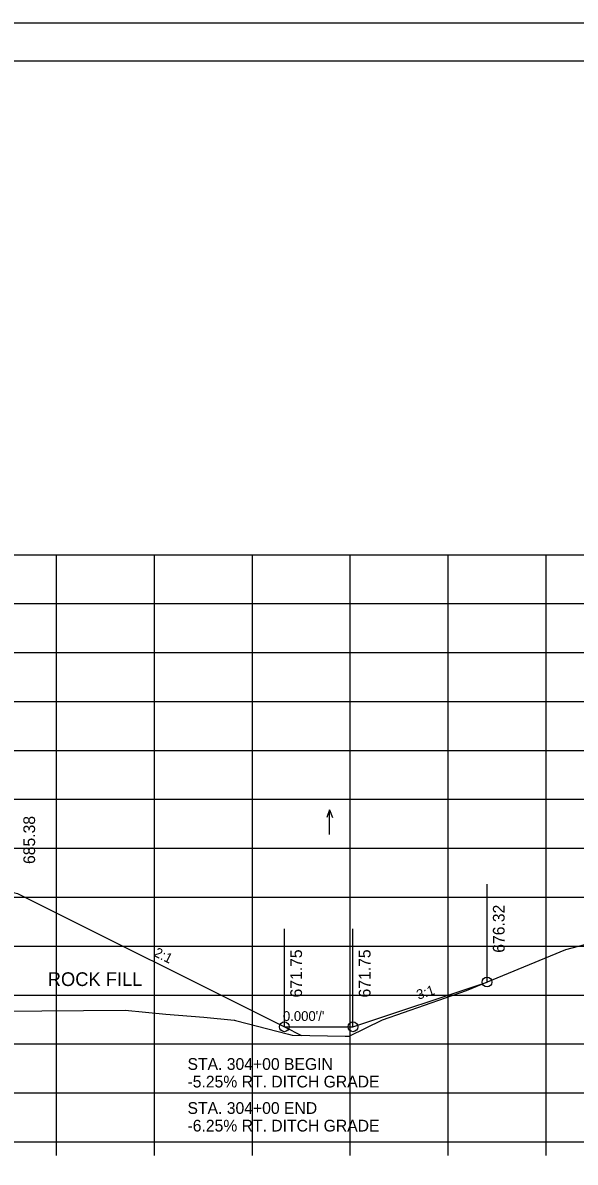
# Model space of a CAD drawing. Extents: x 1370515 to 1370849, y 383299 to 386073.
# Drawn here: x 1370704.3 to 1370760.8, y 384036.3 to 384152.8 of the extents above; entities that cross this region are included whole.
import ezdxf

# ---------------------------------------------------------------- set-up
doc = ezdxf.new("R2010")
doc.units = 0
for name, color, linetype in [('Default', 7, 'Continuous'), ('R_Axis', 7, 'Continuous'), ('R_Axis Annot', 7, 'Continuous'), ('R_Border', 7, 'Continuous'), ('R_Drive', 7, 'Continuous'), ('R_Exist Surface', 7, 'Continuous'), ('R_Fin Surface', 7, 'Continuous'), ('R_Grid', 7, 'Continuous'), ('R_No Plot', 7, 'Continuous'), ('R_Water Annot', 7, 'Continuous'), ('R_Xsect Elev', 7, 'Continuous'), ('R_Xsect Slope', 7, 'Continuous')]:
    doc.layers.add(name, color=color, linetype=linetype)

msp = doc.modelspace()

# ---------------------------------------------------------------- linework, layer by layer
at = {"layer": 'Default'}
msp.add_line((1370731.09, 384050.16), (1370732.83, 384049.29), dxfattribs=at)
at = {"layer": 'R_Axis'}
for p, q in [((1370707.8, 384037.02), (1370707.8, 384039.82)), ((1370717.8, 384037.02), (1370717.8, 384039.82)), ((1370727.8, 384037.02), (1370727.8, 384039.82)), ((1370737.8, 384037.02), (1370737.8, 384039.82)), ((1370747.8, 384037.02), (1370747.8, 384039.82)), ((1370757.8, 384037.02), (1370757.8, 384039.82)), ((1370537.8, 384038.42), (1370817.8, 384038.42))]:
    msp.add_line(p, q, dxfattribs=at)
at = {"layer": 'R_Border'}
msp.add_line((1370527.8, 384148.88), (1370843.98, 384148.88), dxfattribs=at)
at = {"layer": 'R_Exist Surface'}
msp.add_lwpolyline([(1370702.88, 384051.78), (1370706.29, 384051.81), (1370714.79, 384051.88), (1370718.96, 384051.47), (1370722.83, 384051.16), (1370725.94, 384050.84), (1370725.95, 384050.84), (1370725.96, 384050.84), (1370726.09, 384050.81), (1370731.49, 384049.43), (1370731.87, 384049.32), (1370737.29, 384049.21), (1370737.68, 384049.21), (1370737.69, 384049.22), (1370741.09, 384050.88), (1370749.68, 384053.87), (1370759.81, 384058.07), (1370782.8, 384064.13), (1370789.95, 384066.04), (1370806.47, 384070.49), (1370809.56, 384071.38), (1370817.8, 384071.31)], dxfattribs=at)
at = {"layer": 'R_Fin Surface'}
msp.add_lwpolyline([(1370644.79, 384063.7), (1370648.13, 384062.58), (1370651.8, 384063.81), (1370652.52, 384063.98), (1370657.8, 384065.31), (1370665.8, 384065.63), (1370677.8, 384065.87), (1370689.8, 384065.63), (1370697.8, 384065.31), (1370703.09, 384063.98), (1370703.8, 384063.81), (1370731.07, 384050.17), (1370738.07, 384050.17), (1370751.77, 384054.74)], dxfattribs=at)
at = {"layer": 'R_Grid'}
for p, q in [((1370537.8, 384098.42), (1370817.8, 384098.42)), ((1370707.8, 384038.42), (1370707.8, 384098.42)), ((1370717.8, 384038.42), (1370717.8, 384098.42)), ((1370727.8, 384038.42), (1370727.8, 384098.42)), ((1370737.8, 384038.42), (1370737.8, 384098.42)), ((1370747.8, 384038.42), (1370747.8, 384098.42)), ((1370757.8, 384038.42), (1370757.8, 384098.42)), ((1370537.8, 384093.42), (1370817.8, 384093.42)), ((1370537.8, 384088.42), (1370817.8, 384088.42)), ((1370537.8, 384083.42), (1370817.8, 384083.42)), ((1370537.8, 384078.42), (1370817.8, 384078.42)), ((1370537.8, 384073.42), (1370817.8, 384073.42)), ((1370537.8, 384068.42), (1370817.8, 384068.42)), ((1370537.8, 384063.42), (1370817.8, 384063.42)), ((1370537.8, 384058.42), (1370817.8, 384058.42)), ((1370537.8, 384053.42), (1370817.8, 384053.42)), ((1370537.8, 384048.42), (1370817.8, 384048.42)), ((1370537.8, 384043.42), (1370817.8, 384043.42)), ((1370537.8, 384038.42), (1370817.8, 384038.42))]:
    msp.add_line(p, q, dxfattribs=at)
at = {"layer": 'R_No Plot'}
msp.add_line((1370515.4, 384152.78), (1370848.73, 384152.78), dxfattribs=at)
for points in [[(1370515.39, 384152.78), (1370848.73, 384152.78), (1370848.73, 383939.44), (1370515.39, 383939.44)], [(1370761.72, 384148.88), (1370761.72, 384139), (1370797.45, 384139), (1370797.45, 384136.08), (1370820.65, 384136.08), (1370820.65, 384112.87), (1370843.98, 384112.87), (1370843.98, 383943.42), (1370527.8, 383943.42), (1370527.8, 384148.88)]]:
    msp.add_lwpolyline(points, close=True, dxfattribs=at)
for centre in [(1370751.77, 384054.74), (1370731.07, 384050.17), (1370731.07, 384050.17), (1370738.07, 384050.17)]:
    msp.add_circle(centre, 0.5, dxfattribs=at)
at = {"layer": 'R_Water Annot'}
for p, q in [((1370735.69, 384072.33), (1370735.41, 384071.56)), ((1370735.69, 384069.81), (1370735.69, 384072.33)), ((1370735.69, 384072.33), (1370735.97, 384071.56))]:
    msp.add_line(p, q, dxfattribs=at)
at = {"layer": 'R_Xsect Elev'}
for p, q in [((1370751.77, 384054.74), (1370751.77, 384064.74)), ((1370731.07, 384050.17), (1370731.07, 384060.17)), ((1370738.07, 384050.17), (1370738.07, 384060.17))]:
    msp.add_line(p, q, dxfattribs=at)

# ---------------------------------------------------------------- texts
at = {"layer": 'R_Axis Annot'}
msp.add_text('ROCK FILL', height=1.4, dxfattribs=at).set_placement((1370706.89, 384054.34))
at = {"layer": 'R_Drive'}
for s, p in [('STA. 304+00 BEGIN', (1370721.17, 384045.77)), ('-5.25% RT. DITCH GRADE', (1370721.17, 384043.97)), ('STA. 304+00 END', (1370721.17, 384041.27)), ('-6.25% RT. DITCH GRADE', (1370721.17, 384039.47))]:
    msp.add_text(s, height=1.2, dxfattribs=at).set_placement(p)
at = {"layer": 'R_No Plot'}
for p in [(1370759.77, 384058.02), (1370714.75, 384051.83), (1370722.79, 384051.11), (1370725.91, 384050.79), (1370741.05, 384050.83), (1370731.82, 384049.27), (1370737.63, 384049.16)]:
    msp.add_text('+', height=0.1, dxfattribs=at).set_placement(p)
at = {"layer": 'R_Xsect Elev'}
for s, p in [('685.38', (1370705.6, 384066.81)), ('676.32', (1370753.57, 384057.74)), ('671.75', (1370732.87, 384053.17)), ('671.75', (1370739.87, 384053.17))]:
    msp.add_text(s, height=1.2, rotation=90, dxfattribs=at).set_placement(p)
at = {"layer": 'R_Xsect Slope'}
for s, rotation, p in [('2:1', 333.4349, (1370717.66, 384057.44)), ('3:1', 18.4349, (1370744.76, 384052.93)), ("0.000'/'", 360, (1370730.92, 384050.77))]:
    msp.add_text(s, height=1, rotation=rotation, dxfattribs=at).set_placement(p)

doc.saveas('drawing.dxf')
